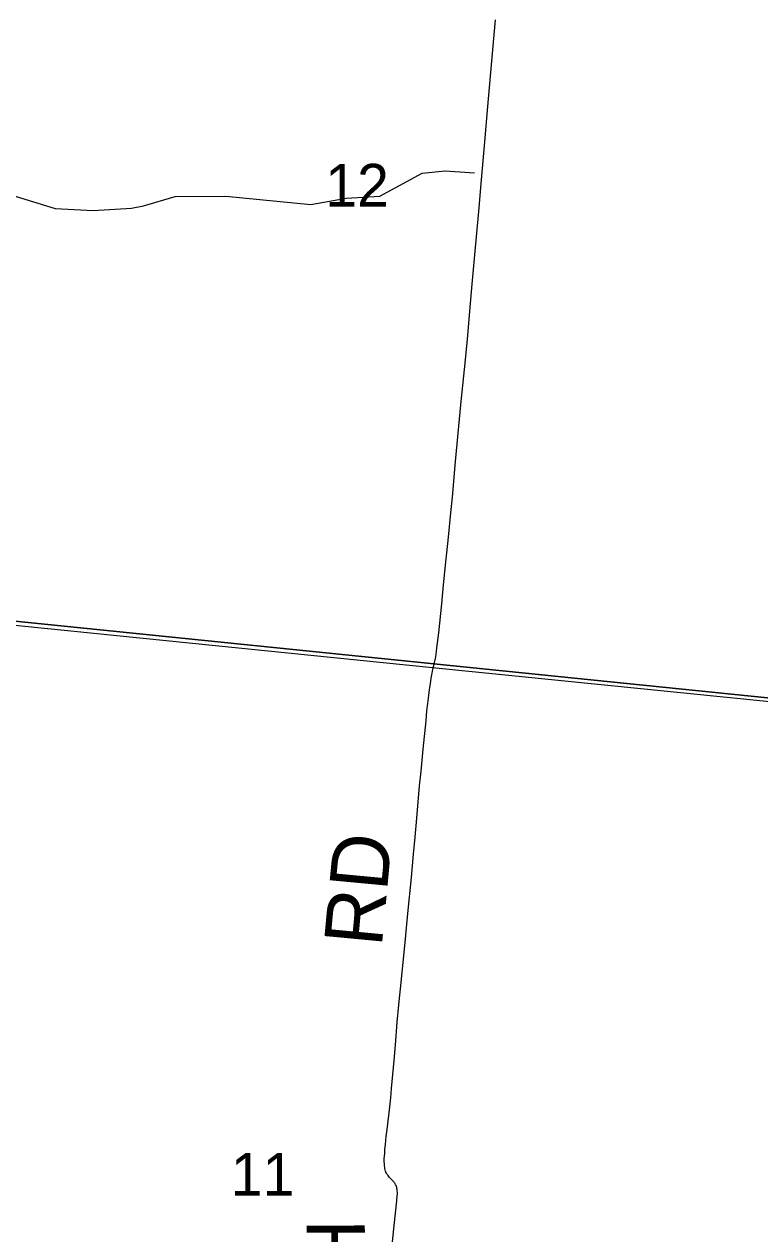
# Model space of a CAD drawing. Extents: x 1410790 to 1770854, y 448063 to 770588.
# Drawn here: x 1551767 to 1555569, y 646042 to 652297 of the extents above; entities that cross this region are included whole.
import ezdxf

# ---------------------------------------------------------------- set-up
doc = ezdxf.new("R2010")
doc.units = 0
for name, color, linetype in [('GM_X_Minor_River', 7, 'Continuous'), ('GM_X_Section', 7, 'Continuous'), ('GM_X_Section_Text', 7, 'Continuous'), ('GM_X_Township', 7, 'Continuous'), ('GM_X_Township_Road', 7, 'Continuous'), ('GM_X_Township_Road_Text', 7, 'Continuous')]:
    doc.layers.add(name, color=color, linetype=linetype)

msp = doc.modelspace()

# ---------------------------------------------------------------- linework, layer by layer
at = {"layer": 'GM_X_Minor_River'}
msp.add_lwpolyline([(1551653.4, 651427.8), (1551927.5, 651344.1), (1552123.2, 651334), (1552321.2, 651345.9), (1552383.4, 651356.7), (1552548.2, 651405.3), (1552810, 651407.9), (1553248.8, 651364.8), (1553431.3, 651397), (1553605.3, 651407.4), (1553823.5, 651527), (1553943.6, 651538.6), (1554095.3, 651527.4)], dxfattribs=at)
at = {"layer": 'GM_X_Section'}
for points in [[(1551668.6, 654324.3), (1556944.6, 653798.6), (1556521.4, 648719.9), (1551244.2, 649258.6)], [(1551244.2, 649258.6), (1556521.4, 648719.9), (1556518.1, 648679.9), (1556048.6, 643465.9), (1550742.3, 643974.2)]]:
    msp.add_lwpolyline(points, close=True, dxfattribs=at)
at = {"layer": 'GM_X_Township'}
for points in [[(1541201.9, 650247.2), (1548862.1, 649478.6), (1553877.2, 648970.1), (1556492.4, 648706.9), (1556720.8, 651259.3), (1558847.6, 651127.6), (1559374, 651094.9), (1559540.2, 653550.4), (1562115.7, 653320.1)], [(1518591.2, 644339.7), (1518813, 646827.1), (1519006.1, 648972.3), (1519314.6, 652452.1), (1524688.8, 651910.7), (1526106.4, 651767.9), (1530096, 651366), (1531112.1, 651263.6), (1532044.4, 651169.7), (1532157.4, 651158.4), (1532426.7, 651131.2), (1533590, 651014), (1540632, 650304.6), (1541201.9, 650247.2), (1548862.1, 649478.6), (1553877.2, 648970.1), (1556492.4, 648706.9), (1556030.2, 643461.3)]]:
    msp.add_lwpolyline(points, dxfattribs=at)
at = {"layer": 'GM_X_Township_Road'}
for points in [[(1553890.6, 649008.7), (1553892.7, 649017.8), (1553896.2, 649038.2), (1553900.2, 649072.3), (1553909.8, 649150.2), (1553925.1, 649300.2), (1553934.8, 649398.1), (1553948.5, 649531.9), (1553958.3, 649627.6), (1553965.7, 649698.3), (1553973, 649770.8), (1553980.1, 649851.7), (1553996.5, 650034.7), (1554004.4, 650126.2), (1554026.5, 650345), (1554047.4, 650560.5), (1554059.6, 650687.7), (1554071.1, 650812.5), (1554082.7, 650952.5), (1554098.2, 651122.3), (1554104.7, 651197.5), (1554117.2, 651328.1), (1554130.5, 651491.6), (1554147.3, 651687.7), (1554163.4, 651870.8), (1554182.3, 652086.4), (1554202.4, 652318.5)], [(1553670.5, 646000.4), (1553679.6, 646085.5), (1553693, 646212.9), (1553695.4, 646238.5), (1553696, 646248.1), (1553696, 646257.1), (1553695.6, 646264.3), (1553694.9, 646271.2), (1553694, 646276.9), (1553692.8, 646282.3), (1553691, 646287.1), (1553689.1, 646292.1), (1553687.1, 646296.2), (1553684.1, 646301.9), (1553681.5, 646305.5), (1553678.7, 646309), (1553656.1, 646333.1), (1553651.5, 646338.3), (1553647.8, 646343.1), (1553643.3, 646349.6), (1553639.8, 646355.7), (1553637, 646361.1), (1553634.8, 646366.5), (1553632.9, 646372.6), (1553631.3, 646379.5), (1553630.3, 646386.3), (1553629.2, 646394.3), (1553628.7, 646403), (1553628.3, 646417.7), (1553628.5, 646431), (1553630.3, 646456.8), (1553632, 646478), (1553634.5, 646504.3), (1553638.8, 646546), (1553642.6, 646581.9), (1553654.5, 646682.6), (1553661.4, 646745.2), (1553666, 646793.4), (1553678.7, 646937.9), (1553685.7, 647018.7), (1553695.6, 647136.5), (1553703.9, 647226.1), (1553717.7, 647358.5), (1553738.4, 647567.4), (1553750.8, 647698), (1553768.2, 647884.1), (1553779.4, 648006.1), (1553787.7, 648093.7), (1553796.8, 648191.4), (1553811.1, 648359.4), (1553818.9, 648434), (1553829.8, 648549), (1553844.1, 648694.9), (1553848.9, 648745.7), (1553853.3, 648784.2), (1553858, 648825.5), (1553862.3, 648856.3), (1553866.7, 648885.8), (1553871.4, 648914.5), (1553875.8, 648940.4), (1553878, 648951.4), (1553880.1, 648962.2), (1553885.8, 648987.4), (1553889.7, 649004.8), (1553890.6, 649008.7)]]:
    msp.add_lwpolyline(points, dxfattribs=at)

# ---------------------------------------------------------------- texts
at = {"layer": 'GM_X_Section_Text'}
for s, p in [('12', (1553323.4, 651353.5)), ('11', (1552835, 646239))]:
    msp.add_text(s, height=221, rotation=0.00001, dxfattribs=at).set_placement(p)
at = {"layer": 'GM_X_Township_Road_Text'}
for s, rotation, p in [('RD', 84.62769, (1553615, 647521.2)), ('H', 90.02809, (1553527.9, 645828.3))]:
    msp.add_text(s, height=300, rotation=rotation, dxfattribs=at).set_placement(p)

doc.saveas('drawing.dxf')
